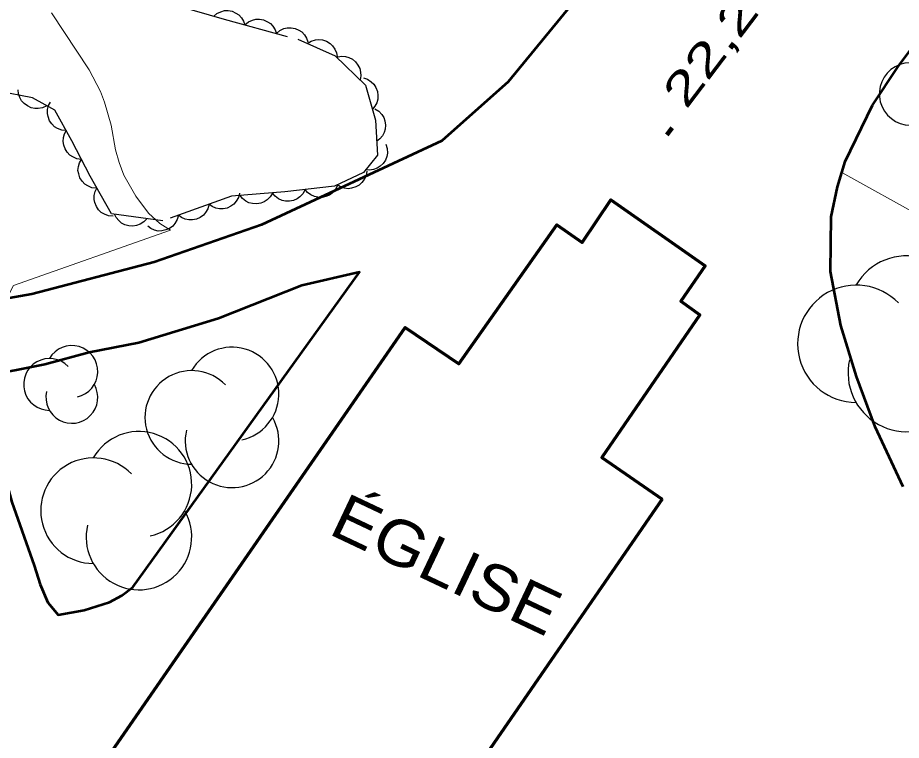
# Model space of a CAD drawing. Extents: x 356765 to 358572, y 5103174 to 5104650.
# Drawn here: x 357245.57 to 357286.24, y 5103744.31 to 5103777.58 of the extents above; entities that cross this region are included whole.
import ezdxf

# ---------------------------------------------------------------- set-up
doc = ezdxf.new("R2010")
doc.units = 0
doc.header["$LTSCALE"] = 0.6
doc.linetypes.add('DOT_DASHED', pattern=[7.7, 5, -1.2, 0.3, -1.2])
for name, color, linetype, lineweight in [('19', 7, 'Continuous', 13), ('2', 7, 'Continuous', 13), ('21', 7, 'Continuous', 53), ('3', 7, 'Continuous', 140), ('31', 7, 'Continuous', 70), ('44', 7, 'Continuous', 25)]:
    doc.layers.add(name, color=color, linetype=linetype, lineweight=lineweight)

msp = doc.modelspace()

# ---------------------------------------------------------------- linework, layer by layer
at = {"layer": '19'}
msp.add_lwpolyline([(357293.25, 5103767.66), (357291.02, 5103766.28), (357283.5, 5103770.46)], dxfattribs=at)
at = {"layer": '2'}
msp.add_lwpolyline([(357245.08, 5103764.65), (357245.39, 5103765.26), (357252.61, 5103767.8), (357252.11, 5103768.11), (357251.59, 5103768.59), (357251.01, 5103769.36), (357250.46, 5103770.34), (357250.24, 5103770.91), (357250.08, 5103771.5), (357249.87, 5103772.63), (357249.57, 5103773.69), (357249.39, 5103774.18), (357248.86, 5103775.18), (357247.13, 5103777.8)], dxfattribs=at)
at = {"layer": '21'}
for points in [[(357283.01, 5103768.41), (357283.3, 5103769.8), (357283.5, 5103770.46), (357283.66, 5103770.96), (357284.91, 5103773.56), (357286.09, 5103775.33), (357286.27, 5103775.57), (357288.44, 5103778.49), (357289.72, 5103780.1), (357290.52, 5103781.01), (357292.93, 5103783.3), (357295.18, 5103784.86)], [(357274.13, 5103781.93), (357268.15, 5103774.63), (357265.09, 5103771.91), (357256.79, 5103768.04), (357251.85, 5103766.33), (357246.23, 5103764.86), (357235.72, 5103762.99), (357232.32, 5103762.4), (357229.37, 5103762.07), (357226.91, 5103761.88), (357225.15, 5103762.15), (357224.6, 5103762.34), (357223.06, 5103763.01), (357221.73, 5103763.75), (357214.76, 5103768.24), (357206.98, 5103773.93), (357202.08, 5103778.76)], [(357286.33, 5103755.98), (357285.04, 5103758.74), (357284.18, 5103761.06), (357283.45, 5103763.41), (357282.98, 5103765.9), (357283.01, 5103768.41)]]:
    msp.add_lwpolyline(points, dxfattribs=at)
msp.add_lwpolyline([(357258.65, 5103765.26), (357254.82, 5103763.73), (357251.15, 5103762.61), (357248.87, 5103762.17), (357246.82, 5103761.62), (357245.6, 5103761.37), (357244.46, 5103761.15), (357243.59, 5103760.97), (357243.26, 5103760.84), (357243.28, 5103760.65), (357244.08, 5103758.97), (357244.82, 5103757.07), (357245.31, 5103755.28), (357246.34, 5103752.36), (357246.61, 5103751.48), (357246.96, 5103750.65), (357247.44, 5103750.09), (357248.63, 5103750.3), (357249.8, 5103750.67), (357250.37, 5103750.98), (357250.88, 5103751.36), (357261.31, 5103765.86)], close=True, dxfattribs=at)
at = {"layer": '3'}
msp.add_line((357275.45, 5103772.19), (357275.69, 5103772.51), dxfattribs=at)
at = {"layer": '31'}
msp.add_lwpolyline([(357275.23, 5103755.41), (357261.62, 5103735.65), (357257.77, 5103738.22), (357255.91, 5103735.38), (357251.44, 5103738.28), (357253.54, 5103741.32), (357249.92, 5103743.82), (357263.41, 5103763.32), (357265.88, 5103761.65), (357270.39, 5103768.05), (357271.55, 5103767.24), (357272.87, 5103769.2), (357277.21, 5103766.16), (357276.09, 5103764.53), (357276.96, 5103763.9), (357272.46, 5103757.34), (357275.23, 5103755.41)], close=True, dxfattribs=at)
at = {"layer": '44', "linetype": 'DOT_DASHED'}
msp.add_lwpolyline([(357252.9, 5103778.14), (357255.08, 5103777.51), (357258.47, 5103776.59), (357260.19, 5103775.83), (357261.58, 5103774.48), (357262.04, 5103772.86), (357262.13, 5103771.26), (357261.49, 5103770.45), (357260.16, 5103769.83), (357257.87, 5103769.56), (357255.42, 5103769.37), (357252.25, 5103768.23), (357249.9, 5103768.56), (357248.91, 5103770.28), (357248.07, 5103771.91), (357247.29, 5103773.32), (357246.25, 5103773.9), (357244.66, 5103774.2)], dxfattribs=at)
at = {"layer": '44'}
for points in [[(357254.58, 5103777.64), (357254.74, 5103777.78), (357254.93, 5103777.86), (357255.09, 5103777.91), (357255.26, 5103777.91), (357255.44, 5103777.88), (357255.62, 5103777.79), (357255.76, 5103777.71), (357255.88, 5103777.58), (357255.97, 5103777.42), (357256.03, 5103777.25)], [(357256.03, 5103777.25), (357256.19, 5103777.39), (357256.38, 5103777.47), (357256.53, 5103777.52), (357256.71, 5103777.52), (357256.89, 5103777.48), (357257.07, 5103777.4), (357257.21, 5103777.32), (357257.32, 5103777.19), (357257.42, 5103777.03), (357257.48, 5103776.86)], [(357257.48, 5103776.86), (357257.64, 5103777), (357257.82, 5103777.08), (357257.98, 5103777.12), (357258.16, 5103777.12), (357258.34, 5103777.09), (357258.51, 5103777.01), (357258.65, 5103776.93), (357258.77, 5103776.79), (357258.87, 5103776.64), (357258.93, 5103776.47)], [(357258.9, 5103776.4), (357259.08, 5103776.51), (357259.28, 5103776.56), (357259.44, 5103776.58), (357259.61, 5103776.56), (357259.79, 5103776.5), (357259.95, 5103776.39), (357260.07, 5103776.29), (357260.17, 5103776.14), (357260.24, 5103775.97), (357260.28, 5103775.79)], [(357260.26, 5103775.76), (357260.46, 5103775.81), (357260.66, 5103775.79), (357260.82, 5103775.75), (357260.98, 5103775.67), (357261.12, 5103775.55), (357261.23, 5103775.4), (357261.32, 5103775.25), (357261.35, 5103775.08), (357261.36, 5103774.9), (357261.33, 5103774.72)], [(357261.49, 5103774.81), (357261.68, 5103774.75), (357261.85, 5103774.63), (357261.97, 5103774.52), (357262.06, 5103774.37), (357262.13, 5103774.19), (357262.15, 5103774), (357262.15, 5103773.84), (357262.1, 5103773.67), (357262.01, 5103773.51), (357261.9, 5103773.37)], [(357246.91, 5103773.53), (357246.72, 5103773.44), (357246.52, 5103773.4), (357246.36, 5103773.4), (357246.19, 5103773.44), (357246.02, 5103773.52), (357245.87, 5103773.64), (357245.75, 5103773.75), (357245.67, 5103773.91), (357245.62, 5103774.08), (357245.6, 5103774.26)], [(357247.81, 5103772.39), (357247.6, 5103772.41), (357247.41, 5103772.48), (357247.27, 5103772.56), (357247.14, 5103772.69), (357247.04, 5103772.84), (357246.98, 5103773.03), (357246.94, 5103773.18), (357246.95, 5103773.36), (357247, 5103773.54), (357247.08, 5103773.7)], [(357262.01, 5103773.39), (357262.19, 5103773.28), (357262.33, 5103773.13), (357262.42, 5103772.99), (357262.47, 5103772.83), (357262.5, 5103772.64), (357262.48, 5103772.45), (357262.44, 5103772.29), (357262.36, 5103772.14), (357262.24, 5103772), (357262.09, 5103771.89)], [(357248.51, 5103771.06), (357248.3, 5103771.09), (357248.11, 5103771.17), (357247.97, 5103771.25), (357247.85, 5103771.39), (357247.76, 5103771.54), (357247.7, 5103771.72), (357247.67, 5103771.88), (357247.68, 5103772.06), (357247.73, 5103772.24), (357247.82, 5103772.4)], [(357262.52, 5103771.76), (357262.58, 5103771.56), (357262.59, 5103771.35), (357262.57, 5103771.19), (357262.5, 5103771.03), (357262.4, 5103770.87), (357262.25, 5103770.74), (357262.12, 5103770.65), (357261.95, 5103770.59), (357261.77, 5103770.56), (357261.59, 5103770.58)], [(357249.19, 5103769.73), (357248.99, 5103769.75), (357248.8, 5103769.84), (357248.66, 5103769.92), (357248.54, 5103770.05), (357248.44, 5103770.21), (357248.39, 5103770.39), (357248.35, 5103770.55), (357248.37, 5103770.73), (357248.42, 5103770.9), (357248.51, 5103771.06)], [(357261.64, 5103770.52), (357261.61, 5103770.31), (357261.52, 5103770.13), (357261.42, 5103769.99), (357261.29, 5103769.88), (357261.13, 5103769.79), (357260.94, 5103769.74), (357260.78, 5103769.71), (357260.61, 5103769.74), (357260.43, 5103769.79), (357260.28, 5103769.89)], [(357260.29, 5103769.85), (357260.19, 5103769.66), (357260.05, 5103769.51), (357259.92, 5103769.41), (357259.76, 5103769.35), (357259.58, 5103769.31), (357259.39, 5103769.32), (357259.23, 5103769.35), (357259.07, 5103769.42), (357258.92, 5103769.53), (357258.8, 5103769.67)], [(357249.97, 5103768.44), (357249.76, 5103768.46), (357249.57, 5103768.53), (357249.42, 5103768.61), (357249.3, 5103768.73), (357249.2, 5103768.89), (357249.13, 5103769.07), (357249.09, 5103769.22), (357249.1, 5103769.4), (357249.14, 5103769.58), (357249.22, 5103769.74)], [(357255.79, 5103769.5), (357255.74, 5103769.3), (357255.63, 5103769.13), (357255.53, 5103769), (357255.39, 5103768.9), (357255.22, 5103768.82), (357255.03, 5103768.79), (357254.87, 5103768.78), (357254.7, 5103768.82), (357254.52, 5103768.89), (357254.38, 5103769)], [(357257.31, 5103769.52), (357257.2, 5103769.33), (357257.06, 5103769.2), (357256.92, 5103769.1), (357256.76, 5103769.04), (357256.58, 5103769.01), (357256.38, 5103769.03), (357256.22, 5103769.06), (357256.07, 5103769.14), (357255.92, 5103769.26), (357255.81, 5103769.4)], [(357258.8, 5103769.67), (357258.7, 5103769.48), (357258.56, 5103769.34), (357258.43, 5103769.24), (357258.27, 5103769.17), (357258.09, 5103769.13), (357257.9, 5103769.14), (357257.74, 5103769.17), (357257.58, 5103769.25), (357257.43, 5103769.36), (357257.31, 5103769.49)], [(357254.38, 5103769), (357254.33, 5103768.79), (357254.22, 5103768.62), (357254.12, 5103768.49), (357253.97, 5103768.39), (357253.81, 5103768.31), (357253.62, 5103768.28), (357253.45, 5103768.27), (357253.28, 5103768.31), (357253.11, 5103768.38), (357252.97, 5103768.49)], [(357251.52, 5103768.33), (357251.38, 5103768.18), (357251.21, 5103768.07), (357251.05, 5103768.01), (357250.88, 5103767.99), (357250.69, 5103768), (357250.51, 5103768.05), (357250.36, 5103768.12), (357250.23, 5103768.24), (357250.11, 5103768.38), (357250.03, 5103768.54)], [(357252.97, 5103768.49), (357252.92, 5103768.29), (357252.81, 5103768.11), (357252.71, 5103767.98), (357252.56, 5103767.88), (357252.39, 5103767.81), (357252.21, 5103767.77), (357252.04, 5103767.76), (357251.87, 5103767.8), (357251.7, 5103767.87), (357251.56, 5103767.98)]]:
    msp.add_lwpolyline(points, dxfattribs=at)
for centre, radius, start, end in [((357286.6635, 5103774.0727), 1.4389, 44.11537, 269.80396), ((357286.4873, 5103763.9209), 2.6991, 282.26917, 149.72626), ((357284.1661, 5103762.5713), 2.6991, 44.11537, 269.80396), ((357286.4873, 5103761.2217), 2.6991, 166.93686, 29.62122), ((357248.0682, 5103761.2935), 1.1929, 282.26917, 149.72626), ((357255.4399, 5103760.2562), 2.1545, 282.26917, 149.72626), ((357247.0424, 5103760.6971), 1.1929, 44.11537, 269.80396), ((357253.587, 5103759.1789), 2.1545, 44.11537, 269.80396), ((357248.0682, 5103760.1007), 1.1929, 166.93686, 29.62122), ((357255.4399, 5103758.1017), 2.1545, 166.93686, 29.62122), ((357251.1549, 5103756.1001), 2.4299, 282.26917, 149.72626), ((357249.0652, 5103754.8852), 2.4299, 44.11537, 269.80396), ((357251.1549, 5103753.6702), 2.4299, 166.93686, 29.62122)]:
    msp.add_arc(centre, radius, start, end, dxfattribs=at)

# ---------------------------------------------------------------- texts
at = {"layer": '3', "width": 1.45}
msp.add_text('22,2   ', height=1.5, rotation=52.813, dxfattribs=at).set_placement((357276.34, 5103773.32))
at = {"layer": '31', "width": 1.1}
msp.add_text('ÉGLISE', height=2.1, rotation=334.69, dxfattribs=at).set_placement((357259.82, 5103753.84))

doc.saveas('drawing.dxf')
